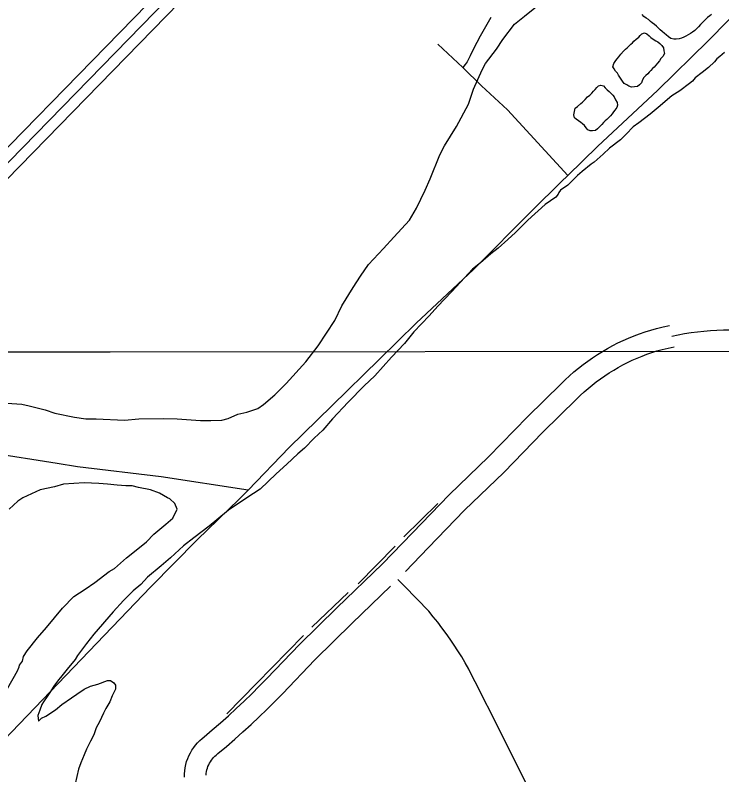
# Model space of a CAD drawing. Extents: x 3297735 to 3335592, y 670436 to 695807.
# Drawn here: x 3320640 to 3321615, y 684337 to 685385 of the extents above; entities that cross this region are included whole.
import ezdxf

# ---------------------------------------------------------------- set-up
doc = ezdxf.new("R2010")
doc.units = 0
for name, color, linetype in [('V-GRID-MAJR', 7, 'Continuous'), ('V-ROAD-CNTR', 7, 'Continuous'), ('V-SITE-VEGE', 7, 'Continuous'), ('V-TOPO-SHOR', 7, 'Continuous')]:
    doc.layers.add(name, color=color, linetype=linetype)

msp = doc.modelspace()

# ---------------------------------------------------------------- linework, layer by layer
at = {"layer": 'V-GRID-MAJR'}
msp.add_lwpolyline([(3333388.2, 684936.3), (3332676.5, 684935.3), (3330154.9, 684931.8), (3328463.2, 684929.5), (3325367.2, 684925.5), (3322941.6, 684922.6), (3320771, 684920.2), (3318377.2, 684917.6), (3316653.7, 684915.8), (3314259.8, 684913.6), (3312823.6, 684912.3), (3310589.3, 684910.3), (3308642.2, 684908.8), (3305993.2, 684906.9), (3303248.2, 684905), (3301856.7, 684904.2)], dxfattribs=at)
at = {"layer": 'V-ROAD-CNTR'}
for points in [[(3320348.5, 684915), (3321011.4, 685594.4)], [(3320359.3, 684904.5), (3321032.4, 685594.4)], [(3320370, 684894), (3321032.4, 685573)], [(3320873.4, 684333.7), (3320873.5, 684338), (3320873.9, 684342.4), (3320874.5, 684346.6), (3320875.4, 684350.9), (3320876.6, 684355), (3320878.1, 684359.1), (3320879.8, 684363.1), (3320881.7, 684367), (3320883.9, 684370.7), (3320886.3, 684374.3), (3320888.9, 684377.8), (3320891.7, 684381), (3320894.8, 684384.1), (3320898, 684387), (3320900.8, 684389.3), (3320912, 684398.7), (3320923.1, 684408.4), (3320934.1, 684418.2), (3320945, 684428.1), (3320955.7, 684438.3), (3320966.3, 684448.5), (3320976.7, 684458.9), (3320987, 684469.5), (3321032.1, 684516.7), (3321083.8, 684567.4), (3321146.7, 684627.9), (3321188.3, 684670.8), (3321238.8, 684723), (3321293.1, 684775.4), (3321346.9, 684830.7), (3321393.1, 684876.4), (3321398.8, 684881.9), (3321404.7, 684887.4), (3321410.8, 684892.8), (3321417, 684898), (3321423.4, 684903), (3321429.9, 684907.8), (3321436.6, 684912.4), (3321443.3, 684916.9), (3321450.2, 684921.2), (3321457.2, 684925.2), (3321464.4, 684929.1), (3321471.6, 684932.8), (3321478.9, 684936.2), (3321486.3, 684939.5), (3321493.9, 684942.6), (3321501.4, 684945.4), (3321509.1, 684948), (3321516.8, 684950.4), (3321524.7, 684952.6), (3321533.8, 684954.9), (3321542.7, 684956.9)], [(3321546, 684942.3), (3321554.7, 684944), (3321563.6, 684945.6), (3321572.4, 684947), (3321581.3, 684948.1), (3321590.2, 684949.1), (3321599.1, 684949.9), (3321608.1, 684950.5), (3321617, 684950.8), (3321626, 684951), (3321629.3, 684951)], [(3321178.3, 684617.4), (3321209.9, 684650), (3321260, 684701.8), (3321314.2, 684754.1), (3321368.2, 684809.5), (3321414.2, 684855), (3321419.5, 684860.2), (3321424.8, 684865.2), (3321430.3, 684870), (3321435.9, 684874.6), (3321441.6, 684879.1), (3321447.4, 684883.4), (3321453.4, 684887.6), (3321459.5, 684891.6), (3321465.7, 684895.4), (3321471.9, 684899.1), (3321478.3, 684902.5), (3321484.8, 684905.8), (3321491.4, 684908.9), (3321498, 684911.9), (3321504.8, 684914.6), (3321511.6, 684917.2), (3321518.4, 684919.5), (3321525.4, 684921.7), (3321532.4, 684923.6), (3321540.7, 684925.7), (3321549.2, 684927.6)], [(3320903.4, 684336.3), (3320903.7, 684338.7), (3320904, 684341.2), (3320904.6, 684343.6), (3320905.2, 684345.9), (3320906, 684348.2), (3320907, 684350.5), (3320908.1, 684352.7), (3320909.3, 684354.8), (3320910.7, 684356.9), (3320912.2, 684358.8), (3320913.8, 684360.7), (3320915.5, 684362.4), (3320917.3, 684364.1), (3320919.8, 684366), (3320931.5, 684375.9), (3320943, 684385.8), (3320954.3, 684395.9), (3320965.4, 684406.2), (3320976.5, 684416.6), (3320987.3, 684427.1), (3320998.1, 684437.8), (3321008.6, 684448.7), (3321053.4, 684495.6), (3321104.7, 684545.9), (3321157.8, 684596.9)], [(3321382.9, 684249.4), (3321347, 684321.3), (3321308.4, 684398.9), (3321274.6, 684465.3), (3321270.2, 684474), (3321265.7, 684482.6), (3321260.9, 684491.1), (3321256, 684499.5), (3321250.9, 684507.8), (3321245.7, 684515.9), (3321240.2, 684524), (3321234.6, 684531.9), (3321228.8, 684539.7), (3321222.9, 684547.4), (3321216.8, 684555), (3321210.5, 684562.5), (3321177.1, 684596.9), (3321167.8, 684606.5)]]:
    msp.add_lwpolyline(points, dxfattribs=at)
at = {"layer": 'V-SITE-VEGE'}
for points in [[(3321226, 685192.2), (3321232.3, 685204.9), (3321248.8, 685231.7), (3321265.3, 685262.4), (3321272.4, 685282.9), (3321284.2, 685309.7), (3321289, 685318.4), (3321303.9, 685338.1), (3321312.6, 685351.5), (3321329.1, 685372.8), (3321342.5, 685383.8), (3321359.1, 685397.3)], [(3321618.4, 685333.5), (3321612.1, 685328), (3321608.2, 685324.8), (3321605, 685320.9), (3321596.4, 685313), (3321587.7, 685305.9), (3321578.2, 685298.8), (3321574.3, 685294.1), (3321570.4, 685290.9), (3321557, 685280.7), (3321545.9, 685273.6), (3321527, 685257.8), (3321516, 685248.3), (3321500.2, 685236.5), (3321492.4, 685231), (3321482.9, 685220.7), (3321475, 685212.9), (3321460.1, 685201.8), (3321451.4, 685193.1), (3321438.8, 685182.1), (3321434.8, 685179.7), (3321422.2, 685169.5), (3321415.9, 685164), (3321402.5, 685150.6), (3321392.3, 685143.5), (3321389.9, 685140.3), (3321389.1, 685137.9), (3321386, 685134), (3321371, 685123.7), (3321347.4, 685102.4), (3321330.1, 685085.1), (3321319.8, 685075.6), (3321306.4, 685063.8), (3321296.2, 685055.9), (3321282, 685043.3), (3321271, 685034.6), (3321254.4, 685016.5), (3321241.8, 685003.1), (3321222.9, 684983.4), (3321211.1, 684970), (3321189.8, 684947.9), (3321177.2, 684932.1), (3321159.1, 684913.2), (3321136.2, 684887.2), (3321121.3, 684873.8), (3321099.2, 684850.9), (3321077.9, 684828), (3321064.5, 684812.2), (3321052.7, 684801.2), (3321039.3, 684787.8), (3321029.9, 684779.9), (3321014.9, 684765.7), (3320999.9, 684752.3), (3320977.9, 684731), (3320959.8, 684719.2), (3320934.5, 684701.8), (3320907.7, 684679.7), (3320886.5, 684664), (3320872.3, 684652.9)], [(3320628.6, 684849.9), (3320649.1, 684848.3), (3320659.4, 684845.9), (3320681.5, 684840.4), (3320694.9, 684835.7), (3320721.7, 684830.2), (3320737.4, 684827.9), (3320751.6, 684827.9), (3320791, 684826.3), (3320810.7, 684827.9), (3320844.6, 684828.7), (3320863.5, 684827.9), (3320895.9, 684825.6), (3320910, 684825.6), (3320925, 684826.4), (3320933.7, 684828.7), (3320947.1, 684834.3), (3320959.7, 684837.4), (3320974.7, 684842.2), (3320982.6, 684847.7), (3320998.3, 684861.1), (3321014.1, 684876.9), (3321040.9, 684906.8), (3321058.2, 684928.9), (3321081, 684963.6), (3321090.5, 684984.1), (3321106.2, 685009.3), (3321116.5, 685025.1), (3321127.5, 685040.9), (3321148, 685062.9), (3321162.2, 685078.7), (3321184.2, 685102.4), (3321193.7, 685118.9), (3321205.5, 685143.4), (3321212.6, 685159.1), (3321226, 685192.2)], [(3320629.6, 684455.8), (3320643, 684480.2), (3320645.4, 684485.7), (3320646.1, 684488.1), (3320650.1, 684493.6), (3320651.7, 684499.9), (3320656.4, 684507.8), (3320670.6, 684525.9), (3320683.2, 684540.1), (3320705.2, 684566.9), (3320721, 684582.7), (3320736.7, 684593), (3320750.1, 684602.4), (3320769.8, 684617.4), (3320776.9, 684621.4), (3320793.5, 684636.3), (3320804.5, 684645), (3320821.1, 684658.4), (3320831.3, 684668.7), (3320847.8, 684682.9), (3320857.3, 684690.8), (3320863.6, 684703.4), (3320860.4, 684711.3), (3320853.3, 684717.6), (3320850.2, 684719.1), (3320839.2, 684725.4), (3320826.5, 684730.2), (3320810, 684733.3), (3320801.3, 684735.7), (3320792.6, 684735.7), (3320780.8, 684736.4), (3320767.4, 684738), (3320755.6, 684738.8), (3320735.1, 684739.6), (3320706.7, 684738), (3320694.1, 684734), (3320674.4, 684730.1), (3320650.8, 684719), (3320643.7, 684714.3), (3320631.9, 684703.3)], [(3320872.3, 684652.9), (3320854.2, 684636.4), (3320841.6, 684625.3), (3320822.7, 684609.6), (3320813.2, 684599.3), (3320803, 684590.6), (3320789.6, 684577.2), (3320775.4, 684561.5), (3320748.6, 684530.7), (3320738.4, 684518.1), (3320725.8, 684501.5), (3320722.6, 684496), (3320711.6, 684482.6), (3320706.1, 684475.5), (3320698.2, 684466), (3320693.5, 684458.9), (3320687.9, 684450.3), (3320684, 684444.7), (3320679.3, 684437.7), (3320676.9, 684433.7), (3320673.8, 684425.8), (3320671.4, 684418.7), (3320672.2, 684410.8), (3320676.1, 684414.8), (3320682.4, 684417.9), (3320695.8, 684426.6), (3320704.5, 684433.7), (3320717.9, 684443.2), (3320725, 684447.9), (3320735.2, 684455), (3320743.9, 684459), (3320754.1, 684462.1), (3320767.5, 684466.9), (3320771.5, 684466.9), (3320776.2, 684463.7), (3320778.6, 684460.6), (3320778.6, 684455), (3320773.9, 684445.6), (3320770.7, 684437.7), (3320765.2, 684428.2), (3320762, 684421.9), (3320756.5, 684410.1), (3320751.8, 684401.4), (3320748.7, 684392), (3320743.9, 684383.3), (3320738.4, 684372.3), (3320735.3, 684364.4), (3320730.5, 684353.3), (3320727.4, 684344.7), (3320722.7, 684324.2)]]:
    msp.add_lwpolyline(points, dxfattribs=at)
at = {"layer": 'V-TOPO-SHOR'}
for p, q in [((3321176.1, 684665), (3321223.3, 684711.4)), ((3321113.2, 684600.2), (3321164.2, 684652.1)), ((3321049.5, 684540.4), (3321099.4, 684588.5))]:
    msp.add_line(p, q, dxfattribs=at)
for points in [[(3320437.6, 684210.5), (3320490.8, 684253.2), (3320549, 684307.5), (3320613.4, 684373.7), (3320656.6, 684418.4), (3320827, 684596.2), (3320890.9, 684660.9), (3320949.1, 684717.2), (3320961.6, 684729.6), (3321018.1, 684788.7), (3321076.8, 684846.1), (3321142.8, 684910.3), (3321193.3, 684960.3), (3321272.1, 685034), (3321353.5, 685116), (3321393.1, 685155), (3321402.4, 685164), (3321443.6, 685203.9), (3321526.6, 685281.8), (3321596.2, 685349.7), (3321651.2, 685406.5)], [(3321600.8, 685386), (3321598.3, 685384), (3321595.2, 685382), (3321592.8, 685379.8), (3321590.6, 685377.3), (3321588.2, 685374.9), (3321585.3, 685372.1), (3321582.6, 685369.2), (3321580, 685366.5), (3321577.5, 685364.2), (3321574.4, 685361.8), (3321571.7, 685359.8), (3321568.3, 685357.8), (3321565.4, 685356.3), (3321562.5, 685354.6), (3321559.3, 685353.5), (3321555.9, 685352.5), (3321551.8, 685352.2), (3321548.6, 685352.2), (3321544.7, 685353.1), (3321541.2, 685355.1), (3321538, 685358), (3321535.6, 685359.9), (3321532.6, 685362.8), (3321529.9, 685365), (3321527.7, 685367.1), (3321524.7, 685370), (3321522, 685372.2), (3321519, 685374.4), (3321516.3, 685376.5), (3321513.6, 685379), (3321510.4, 685381.1), (3321507.5, 685383.5), (3321505, 685386)], [(3321296.4, 685382), (3321281.5, 685356), (3321272.4, 685338.8), (3321267.9, 685329.1), (3321263.7, 685320.9), (3321261, 685317), (3321257.4, 685312.8)], [(3321490.3, 685285.6), (3321486.5, 685287), (3321483.7, 685288.8), (3321480.4, 685290.7), (3321478, 685293.9), (3321475.1, 685298.1), (3321472.2, 685302.3), (3321470.8, 685305.2), (3321468.4, 685308), (3321466.5, 685311.2), (3321464.6, 685313.6), (3321466, 685318.3), (3321468.7, 685322.5), (3321470.6, 685324.9), (3321472.9, 685327.8), (3321475.7, 685331.5), (3321479.4, 685335.3), (3321482.2, 685338.2), (3321484.5, 685340.1), (3321489.2, 685344.9), (3321491.5, 685346.8), (3321493.4, 685349.1), (3321496.6, 685352), (3321500.4, 685354.8), (3321502.2, 685357.2), (3321504.6, 685359.6), (3321508.3, 685360.6), (3321511.6, 685359.2), (3321514.5, 685356.4), (3321516.8, 685354.1), (3321520.1, 685352.2), (3321523.9, 685349.9), (3321526.8, 685348.5), (3321529.6, 685346.2), (3321532, 685343.4), (3321534.4, 685340.2), (3321534.9, 685335.9), (3321535.9, 685332.2), (3321533.6, 685327.9), (3321530.8, 685325.5), (3321528.9, 685322.2), (3321526.1, 685318.9), (3321523.8, 685316.1), (3321521.5, 685313.2), (3321519.2, 685311.3), (3321516.8, 685308.9), (3321514.5, 685306.6), (3321512.7, 685304.2), (3321509.9, 685301.8), (3321507.5, 685299), (3321505.7, 685295.7), (3321503.9, 685291.9), (3321501.5, 685289), (3321498.7, 685286.6), (3321490.3, 685285.6)], [(3321402.4, 685164), (3321319, 685254.4), (3321301.4, 685271), (3321283.5, 685287.7), (3321257.4, 685312.8), (3321223.2, 685344.9)], [(3321412.5, 685256.6), (3321415.8, 685259), (3321420.5, 685263.2), (3321422.8, 685265.1), (3321426.5, 685268.9), (3321429.8, 685272.3), (3321432.6, 685274.7), (3321435.4, 685277.5), (3321438.1, 685280.4), (3321440, 685282.7), (3321442.3, 685285.1), (3321444.6, 685287.5), (3321447.9, 685288.5), (3321451.7, 685287.6), (3321454.1, 685284.8), (3321456.5, 685282), (3321459.3, 685279.6), (3321462.2, 685276.8), (3321464.5, 685274.5), (3321466.4, 685272.2), (3321468.4, 685268.4), (3321470.3, 685264.7), (3321470.8, 685260.9), (3321469.9, 685257.6), (3321467.1, 685253.9), (3321465.3, 685251.5), (3321463.4, 685249.1), (3321461.1, 685246.3), (3321458.8, 685243.9), (3321456.4, 685241), (3321454.1, 685239.1), (3321451.8, 685236.8), (3321449.4, 685234.4), (3321445.7, 685230.6), (3321443.4, 685228.2), (3321440.6, 685225.8), (3321436.4, 685225.3), (3321433.1, 685225.7), (3321430.2, 685227.1), (3321427.9, 685229.5), (3321425.5, 685232.7), (3321422.6, 685235), (3321420.3, 685236.9), (3321417.4, 685239.2), (3321414.1, 685241.5), (3321411.7, 685243.4), (3321410.7, 685247.6), (3321412.5, 685256.6)], [(3320961.6, 684729.6), (3320841.6, 684748.1), (3320726.2, 684762), (3320698, 684766.6), (3320604.3, 684781.2), (3320478.5, 684798.7)], [(3321037.6, 684529.2), (3320972.8, 684462.8), (3320932.2, 684420.9)]]:
    msp.add_lwpolyline(points, dxfattribs=at)

doc.saveas('drawing.dxf')
